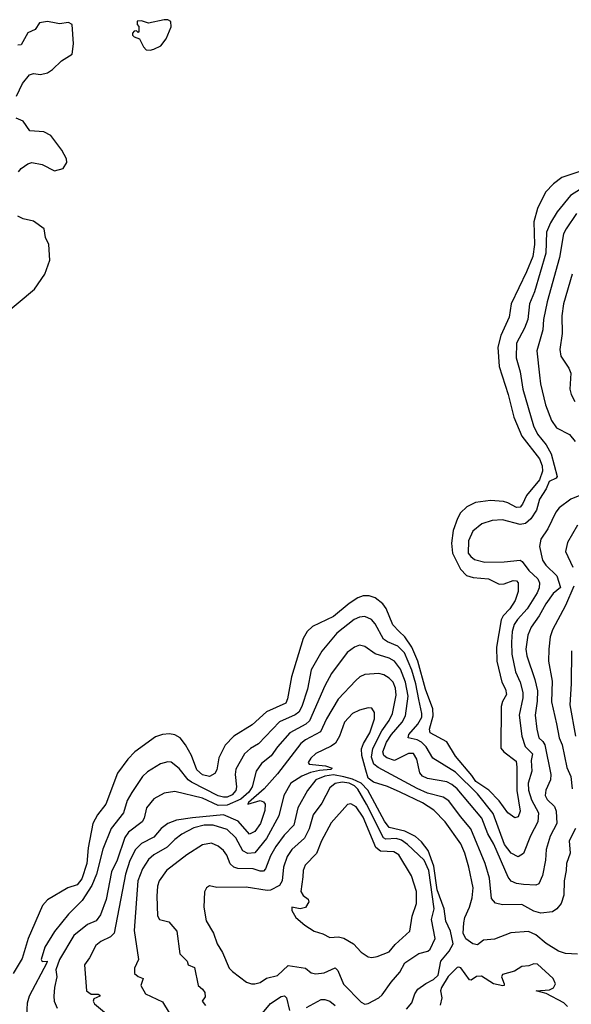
# Model space of a CAD drawing. Extents: x 1550320 to 1685906, y 509093 to 640511.
# Tile 473 of 532: x 1668456 to 1671619, y 605478 to 611123. Entities that reach past the tile are written whole.
import ezdxf

# ---------------------------------------------------------------- set-up
doc = ezdxf.new("R2010")
doc.units = 0

msp = doc.modelspace()

# ---------------------------------------------------------------- linework, layer by layer
at = {"layer": '0CON20XD'}
for points in [[(1669205, 610948), (1669225, 610954), (1669265, 610974), (1669295, 611013.8), (1669325, 611082.5), (1669323.3, 611113.3), (1669305, 611122.5), (1669285, 611123.3), (1669195, 611103.3), (1669155, 611117.5), (1669130, 611115), (1669130, 611095), (1669140, 611085), (1669140, 611055), (1669135, 611050), (1669125, 611060), (1669111.7, 611058.3), (1669103, 611047), (1669103.3, 611035), (1669112.5, 611025), (1669143.3, 611013.3), (1669165, 610967.5), (1669181.2, 610951.2), (1669205, 610948)], [(1668437.9, 610685), (1668472.5, 610757.5), (1668512.3, 610807.7), (1668535, 610815.6), (1668575, 610808.5), (1668615, 610818.5), (1668645, 610838.5), (1668695, 610887.1), (1668757.5, 610925), (1668764, 610985), (1668756.2, 611095), (1668735, 611107.1), (1668685, 611100), (1668665, 611104.3), (1668615, 611113.1), (1668570, 611105), (1668545, 611066.2), (1668502.9, 611047.1), (1668465, 610980), (1668445, 610976.7)], [(1668449.8, 610250.2), (1668465, 610269.2), (1668503, 610297), (1668525.7, 610304.3), (1668585, 610293.5), (1668655, 610256.9), (1668705, 610270.6), (1668725.4, 610304.6), (1668724.4, 610325), (1668696.9, 610375), (1668635, 610458.5), (1668595, 610479.6), (1668515, 610485.8), (1668475, 610540.8), (1668435, 610558.6)], [(1671755, 610281.7), (1671565, 610217.8), (1671516.9, 610183.1), (1671471.8, 610135), (1671425, 610040), (1671403.7, 609965), (1671408.9, 609835), (1671398.2, 609765), (1671363, 609677), (1671274.5, 609494.5), (1671262.4, 609417.6), (1671215, 609313.1), (1671197.4, 609245), (1671205.8, 609135), (1671256.2, 608975), (1671289.5, 608845), (1671334.7, 608735), (1671437.4, 608605), (1671451.9, 608565), (1671454, 608534), (1671437.7, 608485), (1671361.9, 608395), (1671339.1, 608345), (1671325, 608328.9), (1671305, 608326.7), (1671255, 608353.4), (1671229.9, 608359.9), (1671155, 608365.9), (1671070, 608355), (1671019.5, 608330.5), (1670984.4, 608295.6), (1670966.3, 608263.7), (1670942.4, 608195), (1670931.7, 608121.7), (1670937, 608065), (1670982.9, 607972.9), (1671017.5, 607937.5), (1671056.7, 607925), (1671145, 607918), (1671205, 607887.5), (1671235, 607888), (1671285, 607908.1), (1671305, 607906), (1671315.4, 607895), (1671314.7, 607845), (1671296.8, 607793.2), (1671265.9, 607745), (1671228.8, 607705), (1671217.9, 607682.1), (1671190.3, 607525), (1671191.5, 607445), (1671221.2, 607325), (1671241.8, 607285), (1671248.1, 607255), (1671224.8, 607215), (1671216.8, 607185), (1671215, 606946.7), (1671231.5, 606925), (1671302.8, 606872.8), (1671306.7, 606836.8), (1671306.8, 606703.2), (1671325.4, 606584.6), (1671315, 606552.5), (1671295, 606547.5), (1671255, 606576.7), (1671206.4, 606645), (1671146.7, 606705), (1671071.3, 606755), (1671049.7, 606789.7), (1670955, 606900.7), (1670905, 606983.2), (1670810.7, 607035), (1670805.3, 607055), (1670827.1, 607132.8), (1670825, 607171.8), (1670782.8, 607285), (1670739.5, 607445), (1670703.8, 607525), (1670665, 607585.6), (1670632.7, 607615), (1670595, 607652.9), (1670556.7, 607746.7), (1670537.6, 607775), (1670495, 607809.1), (1670459.7, 607819.8), (1670425, 607819.3), (1670395, 607808.4), (1670345, 607776.5), (1670255, 607701.6), (1670135.7, 607644.3), (1670104.3, 607615.7), (1670081.6, 607575), (1670014.7, 607355), (1669991.1, 607228.9), (1669981.3, 607205), (1669871.2, 607155), (1669789.6, 607080.4), (1669683.1, 607015), (1669635, 606963.8), (1669598.4, 606891.6), (1669587, 606823), (1669575, 606801.9), (1669545, 606783.2), (1669505, 606794.3), (1669472.7, 606822.7), (1669440.9, 606905), (1669407.3, 606965), (1669376, 607005), (1669345, 607023.5), (1669315, 607028.9), (1669275, 607025.4), (1669235, 607010.8), (1669116.4, 606925), (1669076, 606884), (1669016.6, 606803.4), (1668950.4, 606625), (1668902.5, 606565), (1668874.7, 606515), (1668849.4, 606375), (1668840.9, 606285), (1668812.6, 606197.4), (1668785, 606163.2), (1668731.4, 606145), (1668615, 606077.1), (1668587.1, 606045), (1668504.7, 605855), (1668469.7, 605740.3), (1668418.5, 605655)], [(1671745, 610197.5), (1671614.8, 610115.2), (1671538.5, 610021.5), (1671500.5, 609959.5), (1671477, 609905), (1671473.3, 609785), (1671407.3, 609562.7), (1671379.7, 609495), (1671369.1, 609405), (1671350.3, 609355), (1671305, 609268), (1671303.5, 609185), (1671326.4, 609105), (1671340.3, 609005), (1671402.9, 608795), (1671425, 608747.7), (1671475.8, 608685), (1671504.5, 608634.5), (1671538, 608505), (1671533.3, 608495), (1671492.6, 608475), (1671475.7, 608434.3), (1671435.9, 608374.1), (1671419.6, 608310.4), (1671387.8, 608262.2), (1671356.2, 608233.8), (1671325, 608228.9), (1671225, 608255.9), (1671165, 608252.7), (1671107, 608233), (1671055, 608191.2), (1671029.2, 608135), (1671028, 608065), (1671042.1, 608045), (1671065, 608027.6), (1671123.1, 608013.1), (1671235, 608014.7), (1671325.3, 608025.3), (1671337.6, 608017.6), (1671374.7, 607965), (1671427.8, 607917.8), (1671436.8, 607895), (1671435.3, 607865), (1671423.5, 607836.5), (1671365.6, 607745), (1671310.7, 607685), (1671291.3, 607655), (1671280.3, 607615), (1671276.3, 607555), (1671278.4, 607485), (1671299.3, 607385), (1671325.2, 607325), (1671341.4, 607265), (1671341.4, 607235), (1671319.5, 607135), (1671334.7, 607015), (1671355.2, 606955.2), (1671396.8, 606915), (1671389.8, 606875), (1671393.4, 606815), (1671372.5, 606745), (1671373.7, 606705), (1671390.4, 606650.4), (1671431.1, 606575), (1671426.8, 606525), (1671385.9, 606444.1), (1671345, 606341.9), (1671315, 606323.3), (1671275, 606345.3), (1671236.9, 606395), (1671171.4, 606571.4), (1671080.4, 606685), (1670955, 606809.3), (1670825, 606888.5), (1670787.4, 606955), (1670760.9, 606980.9), (1670735, 606994.8), (1670683.5, 607005), (1670688.2, 607025), (1670738.5, 607085), (1670761.5, 607125), (1670762.7, 607145), (1670744.6, 607225), (1670727.8, 607315), (1670705, 607393.6), (1670663.1, 607493.1), (1670625, 607530.7), (1670565, 607555.7), (1670541.9, 607571.9), (1670495, 607658.9), (1670474.2, 607684.2), (1670435, 607700.7), (1670405, 607697.8), (1670374.5, 607685), (1670275, 607605.4), (1670187.8, 607502.2), (1670127.5, 607395), (1670105.7, 607285), (1670073.4, 607185), (1670056.8, 607153.2), (1670035, 607136.9), (1669945, 607096.8), (1669825, 606971.8), (1669779.4, 606945), (1669744.6, 606915), (1669694.8, 606825.2), (1669691.1, 606795), (1669699, 606725), (1669695, 606703.3), (1669675, 606679.3), (1669645, 606666.4), (1669625, 606664.8), (1669595, 606673.9), (1669440.7, 606750.7), (1669422.8, 606765), (1669370.7, 606830.7), (1669325, 606865.4), (1669305, 606868.9), (1669262.8, 606857.3), (1669188.7, 606811.3), (1669160.9, 606785), (1669098.5, 606691.5), (1669072.8, 606647.2), (1669050.3, 606575), (1668980.5, 606485), (1668932.6, 606367.4), (1668897.3, 606225), (1668870.1, 606159.9), (1668815, 606073.3), (1668735.4, 605995), (1668654.8, 605895.2), (1668599.4, 605805), (1668579.6, 605735), (1668585, 605723.1), (1668613.3, 605725), (1668611.5, 605715), (1668510, 605525), (1668498.1, 605485), (1668495.5, 605415.5)], [(1668365, 609430.9), (1668541.1, 609578.9), (1668600, 609665), (1668628.5, 609745), (1668622.3, 609835), (1668604.7, 609875), (1668595.4, 609925), (1668535, 609967.3), (1668475, 609981.1), (1668445, 609997.5)], [(1671648.8, 610011.2), (1671590.6, 609925), (1671574.1, 609895), (1671550.8, 609759.2), (1671480, 609505), (1671459, 609405), (1671455.2, 609344.8), (1671422.2, 609225), (1671435.9, 609085)], [(1671623.8, 609665), (1671575.2, 609494.8), (1671565.3, 609425), (1671566.6, 609323.4), (1671553.1, 609233.1), (1671558.5, 609195), (1671604.4, 609125), (1671616.5, 609096.5), (1671610.8, 609005), (1671617.5, 608975), (1671639.2, 608935)], [(1671435.9, 609085), (1671442, 609035), (1671471.4, 608915), (1671505.3, 608825), (1671535, 608782.7), (1671609.4, 608745), (1671641.5, 608705)], [(1671768.2, 608435), (1671615.8, 608374.2), (1671550, 608325), (1671531, 608299), (1671485.4, 608205), (1671445, 608144), (1671437.4, 608102.6), (1671453.2, 608025), (1671472.9, 607995), (1671535.5, 607935.5), (1671558.1, 607868.1), (1671515, 607833.3), (1671473.1, 607775), (1671435.6, 607704.4), (1671388.8, 607641.2), (1671369.3, 607595), (1671358.9, 607515), (1671363.8, 607475), (1671410.1, 607340.1), (1671424.5, 607274.5), (1671424.1, 607215.9), (1671412.6, 607135), (1671421.4, 607055), (1671432.5, 607005), (1671455.3, 606985), (1671466.6, 606965), (1671501.9, 606795), (1671499.3, 606765), (1671472.7, 606705), (1671469.2, 606675), (1671481.5, 606651.5), (1671522.5, 606612.5), (1671532, 606585), (1671535.3, 606515), (1671497.4, 606442.6), (1671475.6, 606365.6), (1671471.6, 606305), (1671453.1, 606216.9), (1671432.1, 606167.9), (1671415, 606160.4), (1671345, 606164.7), (1671305, 606170.5), (1671275, 606183.8), (1671257.2, 606207.3), (1671175, 606395.4), (1671141.3, 606455), (1671105.4, 606545.4), (1670964.1, 606714.1), (1670935, 606738.4), (1670905, 606753.5), (1670795, 606772.7), (1670765, 606786.5), (1670750.3, 606805), (1670734.1, 606884.1), (1670715, 606916.6), (1670685, 606915.6), (1670605, 606876.6), (1670560.5, 606890.5), (1670544.7, 606905), (1670538.7, 606925), (1670559.6, 606980.4), (1670587.9, 607025), (1670648.7, 607095), (1670668.4, 607131.6), (1670683.1, 607245), (1670669, 607325), (1670639.9, 607399.9), (1670605, 607445.3), (1670575, 607461.7), (1670495, 607487.4), (1670435, 607529.5), (1670405, 607536.7), (1670375, 607526.4), (1670334, 607496), (1670244.8, 607375.2), (1670205.8, 607304.2), (1670117.4, 607102.6), (1670096.9, 607085), (1670005, 607034.2), (1669933.5, 606955), (1669897.6, 606902.4), (1669842.1, 606857.9), (1669812.4, 606815), (1669788.6, 606725), (1669770.8, 606695), (1669723.5, 606655), (1669645, 606620.4), (1669595, 606617.6), (1669505, 606660.3), (1669345, 606698.5), (1669285, 606688.5), (1669225, 606655.9), (1669183.9, 606605), (1669170.3, 606545), (1669158.6, 606525), (1669079.6, 606465), (1669058.2, 606435), (1669014.6, 606305), (1668983.3, 606236.7), (1668951.9, 606078.1), (1668918.6, 605991.4), (1668894, 605956), (1668845.2, 605934.8), (1668767, 605873), (1668684.1, 605735), (1668663.5, 605675), (1668668.5, 605635), (1668654.7, 605575.2), (1668651.1, 605525), (1668652.7, 605495), (1668670.8, 605455)], [(1671654.2, 608225.8), (1671597.1, 608125), (1671586.4, 608075), (1671627.2, 607985)], [(1671633.2, 607875), (1671585.9, 607765), (1671511.4, 607625), (1671498.8, 607585), (1671490.3, 607515), (1671489.1, 607445), (1671509.8, 607329.8), (1671505, 607212.5), (1671535, 607086.2), (1671548.9, 607005), (1671566.5, 606965), (1671594.2, 606835), (1671616.3, 606785), (1671623.4, 606713.4)], [(1671620.6, 607505), (1671618.6, 607315), (1671610.3, 607195), (1671643.8, 607015)], [(1671643.9, 606485), (1671607.7, 606415), (1671612.7, 606345), (1671591.8, 606285), (1671590.4, 606245), (1671577.8, 606185), (1671576.2, 606103.8), (1671561.1, 606055), (1671536.9, 606025), (1671511.7, 606008.3), (1671445, 606001.2), (1671405, 606012.7), (1671335, 606050.6), (1671225, 606048.2), (1671185, 606058.5), (1671161.5, 606085), (1671150.6, 606200.6), (1671124.8, 606284.8), (1671043.7, 606483.7), (1670983.8, 606553.8), (1670917.7, 606645), (1670885, 606665.9), (1670795, 606689.3), (1670735, 606715.2), (1670511.3, 606835), (1670486.7, 606855), (1670474.1, 606895), (1670480.7, 606945), (1670533.2, 607046.8), (1670575, 607105.9), (1670594.4, 607145), (1670615, 607250), (1670611.4, 607291.4), (1670597.8, 607325), (1670575, 607348.4), (1670545, 607366.7), (1670515, 607373.8), (1670435, 607369.1), (1670405.8, 607355), (1670383.1, 607335), (1670283.2, 607226.8), (1670215.3, 607115), (1670180.5, 607039.5), (1670095, 606994.2), (1670067.3, 606972.7), (1669935, 606798.7), (1669857.2, 606712.8), (1669768.2, 606635), (1669764.6, 606624.6), (1669835, 606646.9), (1669855, 606639.2), (1669863.9, 606625), (1669861.7, 606588.3), (1669836.8, 606515), (1669805, 606468.4), (1669774.3, 606454.3), (1669708.6, 606528.6), (1669624.3, 606564.3), (1669447.4, 606547.4), (1669355, 606533.7), (1669305.8, 606515), (1669268.1, 606485), (1669225, 606436.4), (1669155, 606399.2), (1669119.7, 606365), (1669087, 606303), (1669062.5, 606225), (1668996.9, 605885), (1668976, 605865), (1668921.9, 605838.1), (1668892.3, 605815), (1668856.2, 605745), (1668827.3, 605705), (1668839.1, 605555), (1668865, 605535.4), (1668905, 605536.5), (1668915, 605530), (1668915.3, 605524.7), (1668880.2, 605509.8), (1668877.8, 605495), (1668885, 605480.8), (1668954.1, 605424.1)], [(1671653.8, 605766.2), (1671585, 605769.2), (1671545, 605783.5), (1671475, 605827.1), (1671415.9, 605875.9), (1671374.6, 605895.4), (1671272.3, 605887.7), (1671178.6, 605851.4), (1671116.2, 605845), (1671081.1, 605818.9), (1671055, 605825.4), (1671015, 605852.5), (1670998.8, 605885), (1671003, 605945), (1671008.7, 605975), (1671035.3, 606035), (1671050.8, 606089.1), (1671056.3, 606146.3), (1671032.1, 606265), (1671008.3, 606345), (1670985, 606397.3), (1670895, 606523.9), (1670830.8, 606590.8), (1670765, 606632.5), (1670637.8, 606695), (1670565, 606727.2), (1670485, 606751.9), (1670454.4, 606775), (1670440.2, 606819.8), (1670417.9, 606905), (1670416.5, 606943.5), (1670426.6, 606973.4), (1670464, 607035), (1670490.5, 607115), (1670491.4, 607151.4), (1670475.8, 607175), (1670455, 607177.1), (1670405.3, 607164.7), (1670365, 607144.6), (1670317.9, 607095), (1670290, 607015), (1670267.3, 606975), (1670242.6, 606957.4), (1670155, 606916.7), (1670125, 606889.6), (1670110.9, 606865), (1670115, 606853.9), (1670210, 606845), (1670248.3, 606831.7), (1670240, 606825), (1670175, 606819.1), (1670123.1, 606806.9), (1670073.7, 606786.3), (1670011.7, 606745), (1669970, 606675), (1669942.3, 606557.7), (1669870.8, 606429.2), (1669805, 606345.8), (1669765, 606342.3), (1669735, 606357.7), (1669695, 606431.8), (1669645, 606479.5), (1669565, 606505.2), (1669514.2, 606505), (1669455, 606489.5), (1669385.6, 606454.4), (1669345, 606423.4), (1669301.3, 606378.7), (1669224.5, 606335.5), (1669195, 606307.7), (1669160.3, 606255), (1669134, 606185), (1669111.5, 605901.5), (1669137.1, 605735), (1669114.2, 605685), (1669114.2, 605655), (1669135, 605637.1), (1669163.3, 605625), (1669150.8, 605585), (1669177.3, 605537.3), (1669275, 605492.2), (1669346.4, 605375)], [(1670675, 605449.4), (1670705, 605485.8), (1670721.5, 605538.5), (1670738.9, 605565), (1670785, 605597.8), (1670829.8, 605620.2), (1670855.5, 605644.5), (1670871.8, 605725), (1670918.2, 605781.8), (1670941.1, 605825), (1670926.8, 605896.8), (1670899.6, 605955), (1670890.3, 606025), (1670849.7, 606135), (1670830.5, 606270.5), (1670799.3, 606359.3), (1670759.7, 606409.7), (1670725, 606439.2), (1670665, 606470.4), (1670575, 606492.4), (1670547.5, 606527.5), (1670452.8, 606705), (1670415.1, 606745), (1670365, 606769.2), (1670315, 606783), (1670255, 606792.8), (1670205, 606786.7), (1670154.6, 606765), (1670106.6, 606703.4), (1670051.4, 606605), (1670028.4, 606505), (1669971.7, 606448.3), (1669925, 606383.2), (1669895, 606330), (1669866, 606254), (1669855, 606241.1), (1669835, 606240.7), (1669793.9, 606253.9), (1669706, 606256), (1669683.7, 606263.7), (1669663.2, 606283.2), (1669643.4, 606333.4), (1669625, 606359.1), (1669594.3, 606385), (1669555, 606402), (1669505, 606392.9), (1669414.3, 606335.7), (1669297.8, 606245), (1669255.5, 606185), (1669247.1, 606155), (1669242.7, 606097.3), (1669246.4, 605985), (1669257.1, 605965), (1669311.2, 605951.2), (1669356.4, 605896.4), (1669375, 605766.7), (1669416.7, 605725), (1669422.5, 605705), (1669458.2, 605688.2), (1669479.4, 605585), (1669505, 605564.6), (1669518, 605545), (1669518.7, 605521.3), (1669503.3, 605495), (1669521.4, 605471.4)], [(1670435, 605479.4), (1670455, 605482.2), (1670515, 605514.7), (1670535, 605532.9), (1670585.4, 605605), (1670635, 605662.3), (1670665, 605716.1), (1670745, 605770.2), (1670797, 605783), (1670809.6, 605795), (1670839.2, 605855), (1670817.5, 605965), (1670832.3, 606025), (1670802.9, 606245), (1670775, 606305.3), (1670680.3, 606395), (1670645, 606420), (1670615, 606429.3), (1670555, 606424.8), (1670541.7, 606431.7), (1670445, 606625.3), (1670395, 606711.9), (1670375, 606731), (1670345, 606746.4), (1670305, 606752.5), (1670265, 606743.6), (1670235, 606719.6), (1670189.2, 606630.8), (1670138.8, 606565), (1670115.5, 606484.5), (1670089.5, 606430.5), (1670016, 606365), (1669989.2, 606325), (1669969, 606265), (1669961.6, 606185), (1669945, 606158.2), (1669895, 606133.3), (1669875, 606130), (1669755, 606149.7), (1669587.3, 606147.3), (1669545, 606156.7), (1669527.5, 606145), (1669516.4, 606123.6), (1669511.4, 606035), (1669525, 605957.5), (1669566.9, 605885), (1669589.1, 605825), (1669618.8, 605775), (1669658.1, 605685), (1669675.4, 605665.4), (1669756.2, 605605), (1669785, 605594.4), (1669805, 605594.4), (1669835, 605603.1), (1669871.7, 605628.3), (1669935, 605643.1), (1669995, 605700.4), (1670094.6, 605684.6), (1670127.8, 605657.8), (1670155, 605651.8), (1670202.1, 605657.9), (1670265, 605686.9), (1670281, 605671), (1670313.3, 605593.3), (1670415, 605490.6), (1670435, 605479.4)], [(1670475, 605745.8), (1670505, 605752.9), (1670575, 605778.9), (1670609.5, 605820.5), (1670692.3, 605897.7), (1670706.1, 605983.9), (1670732.3, 606055), (1670732.3, 606125), (1670703.1, 606215), (1670630.4, 606335), (1670601.7, 606351.7), (1670525, 606356), (1670497.8, 606377.8), (1670425, 606550.6), (1670385, 606609.7), (1670355, 606627.1), (1670335, 606623.1), (1670241.2, 606518.8), (1670186.9, 606415), (1670157.8, 606342.2), (1670092.3, 606275), (1670082.3, 606245), (1670079.4, 606209.4), (1670068.8, 606125), (1670081.1, 606101.1), (1670110.5, 606080.5), (1670114, 606065), (1670095, 606033.8), (1670065, 606026.2), (1670017.5, 606035), (1670016.7, 606015), (1670040, 605975), (1670091.2, 605931.2), (1670145, 605897.1), (1670195, 605882.9), (1670235, 605860.8), (1670285, 605864.4), (1670315, 605857.5), (1670370.8, 605825), (1670415, 605776), (1670455, 605750), (1670475, 605745.8)], [(1671596.6, 605465), (1671575.7, 605485.7), (1671475, 605540.4), (1671417.5, 605555), (1671495, 605560.3), (1671517.2, 605572.8), (1671527.8, 605595), (1671514.5, 605625), (1671425, 605707.3), (1671405, 605709.5), (1671375, 605697.8), (1671335, 605695.5), (1671292.6, 605667.4), (1671225, 605648), (1671218.8, 605635), (1671234, 605595), (1671233.6, 605586.4), (1671226.5, 605583.5), (1671173.8, 605595), (1671105, 605639.4), (1671075, 605637.5), (1671045, 605616.7), (1671035, 605617.5), (1670986.4, 605686.4), (1670975, 605691.8), (1670965, 605688.5), (1670913.5, 605636.5), (1670874.6, 605575), (1670870, 605555), (1670876.7, 605515), (1670867.2, 605472.8)], [(1669800.6, 605369.4), (1669895, 605482.8), (1669955, 605523.6), (1669975, 605525.6), (1669985.4, 605515), (1670002.9, 605442.9)], [(1670101.1, 605458.9), (1670185, 605505.5), (1670205, 605506.4), (1670235, 605495.5), (1670265, 605471.1)]]:
    msp.add_lwpolyline(points, dxfattribs=at)

doc.saveas('drawing.dxf')
